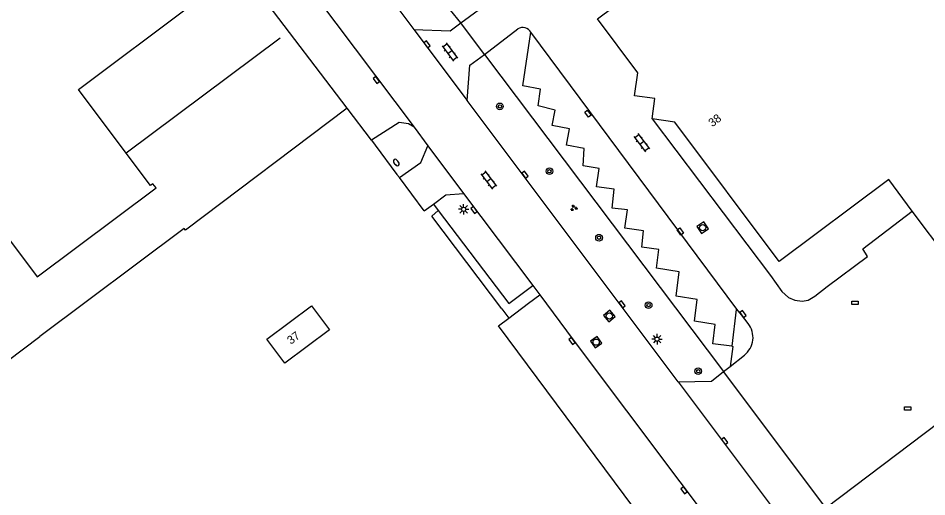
# Model space of a CAD drawing. Extents: x 130998 to 133001, y 398999 to 403002.
# Drawn here: x 131844.9 to 131954, y 400377.1 to 400434.5 of the extents above; entities that cross this region are included whole.
import ezdxf

# ---------------------------------------------------------------- set-up
doc = ezdxf.new("R2010")
doc.units = 0
for name, color, linetype in [('gg-afsc-erfafscheiding', 7, 'Continuous'), ('gg-afsc-hekwerk', 7, 'Continuous'), ('gg-afsc-muur', 7, 'Continuous'), ('gg-anno-huisnummerreeks BGT', 7, 'Continuous'), ('gg-bbg-gedigitaliseerde bebouwing', 7, 'Continuous'), ('gg-bbg-hoofdgebouw', 7, 'Continuous'), ('gg-knt-verharding', 7, 'Continuous'), ('gg-knt-verharding nz', 7, 'Continuous'), ('gt-grn-groengrens', 7, 'Continuous'), ('gt-grn-weggrens', 7, 'Continuous'), ('gt-symb-boom', 7, 'Continuous'), ('gt-symb-brandkraan', 7, 'Continuous'), ('gt-symb-groenvak', 7, 'Continuous'), ('gt-symb-klinker verharding', 7, 'Continuous'), ('gt-symb-kolk', 7, 'Continuous'), ('gt-symb-kolk center center', 7, 'Continuous'), ('gt-symb-lichtmast', 7, 'Continuous'), ('gt-symb-rioolschacht', 7, 'Continuous')]:
    doc.layers.add(name, color=color, linetype=linetype)

# ---------------------------------------------------------------- blocks, each defined once
blk = doc.blocks.new('gt0-KL1')
at = {"layer": 'gt-symb-klinker verharding'}
for p, q in [((-1.15, 0.3), (1.15, 0.3)), ((-1, -0.3), (-1, 0.3)), ((-0.5, 0.3), (-0.5, 0.45)), ((0, -0.3), (0, 0.3)), ((0.5, 0.3), (0.5, 0.45)), ((1, -0.3), (1, 0.3)), ((-1.15, -0.3), (1.15, -0.3)), ((-0.5, -0.45), (-0.5, -0.3)), ((0.5, -0.45), (0.5, -0.3))]:
    blk.add_line(p, q, dxfattribs=at)
blk = doc.blocks.new('gt0-KOLK')
at = {"layer": 'gt-symb-kolk'}
blk.add_lwpolyline([(0, 0), (0.37, 0), (0.37, 0.4), (-0.38, 0.4), (-0.38, 0), (0, 0)], dxfattribs=at)
blk = doc.blocks.new('gt0-KOLKCC')
at = {"layer": 'gt-symb-kolk center center'}
blk.add_lwpolyline([(-0.38, 0.2), (0.38, 0.2), (0.38, -0.2), (-0.38, -0.2)], close=True, dxfattribs=at)
blk = doc.blocks.new('gt0-RS')
at = {"layer": 'gt-symb-rioolschacht'}
blk.add_lwpolyline([(-0.5, -0.5), (0.5, -0.5), (0.5, 0.5), (-0.5, 0.5)], close=True, dxfattribs=at)
blk.add_circle((0, 0), 0.375, dxfattribs=at)
blk = doc.blocks.new('gt0-BR')
at = {"layer": 'gt-symb-brandkraan'}
for centre, radius, start, end in [((-0.24, 0), 0.206, 107.5669, 252.4331), ((0.6, -2.66), 3, 106.892, 107.5669), ((0, -0.69), 0.938, 73.108, 106.892), ((-0.6, -2.66), 3, 72.4331, 73.108), ((0.24, 0), 0.206, 287.567, 72.4331), ((0.6, 2.66), 3, 252.4331, 253.108), ((0, 0.69), 0.938, 253.108, 286.8921), ((-0.6, 2.66), 3, 286.8921, 287.567)]:
    blk.add_arc(centre, radius, start, end, dxfattribs=at)
blk = doc.blocks.new('gt0-BOOM')
at = {"layer": 'gt-symb-boom'}
for radius in [0.4, 0.2]:
    blk.add_circle((0, 0), radius, dxfattribs=at)
blk = doc.blocks.new('gt0-LMAST')
at = {"layer": 'gt-symb-lichtmast'}
for p, q in [((-0.18, 0.17), (-0.45, 0.44)), ((-0.01, 0.25), (-0.01, 0.62)), ((0.17, 0.17), (0.44, 0.44)), ((-0.26, 0), (-0.63, 0)), ((-0.18, -0.18), (-0.45, -0.45)), ((-0.01, -0.25), (-0.01, -0.63)), ((0.44, -0.45), (0.17, -0.18)), ((0.24, 0), (0.62, 0))]:
    blk.add_line(p, q, dxfattribs=at)
blk.add_circle((-0.01, 0), 0.25, dxfattribs=at)
blk = doc.blocks.new('gt0-GRVAK')
at = {"layer": 'gt-symb-groenvak'}
for p, q in [((-0.11, 0.19), (-0.23, 0.24)), ((-0.18, 0.15), (0.09, 0.15)), ((-0.09, 0.21), (-0.16, 0.32)), ((-0.05, 0.21), (-0.05, 0.39)), ((0, 0.21), (0.06, 0.32)), ((0.01, 0.19), (0.13, 0.24)), ((0.26, -0.05), (0.2, 0.06)), ((0.3, -0.05), (0.3, 0.13)), ((0.35, -0.05), (0.41, 0.06)), ((-0.24, -0.23), (-0.36, -0.18)), ((-0.32, -0.26), (-0.05, -0.26)), ((-0.23, -0.21), (-0.29, -0.09)), ((-0.18, -0.2), (-0.18, -0.02)), ((-0.14, -0.21), (-0.07, -0.09)), ((-0.12, -0.23), (0, -0.18)), ((0.24, -0.07), (0.12, -0.02)), ((0.17, -0.11), (0.44, -0.11)), ((0.37, -0.07), (0.49, -0.02))]:
    blk.add_line(p, q, dxfattribs=at)

msp = doc.modelspace()

# ---------------------------------------------------------------- linework, layer by layer
at = {"layer": 'gg-afsc-erfafscheiding'}
msp.add_line((131902.96, 400399.66), (131903.8, 400398.53), dxfattribs=at)
at = {"layer": 'gg-afsc-hekwerk'}
for points in [[(131771.72, 400419.14), (131810.1, 400368.06), (131847.53, 400396.34)], [(131864.99, 400409.09), (131864.83, 400409.3), (131847.53, 400396.34)], [(131941.84, 400375.77), (131965.6, 400393.74), (131961.47, 400399.02)]]:
    msp.add_lwpolyline(points, dxfattribs=at)
at = {"layer": 'gg-afsc-muur'}
msp.add_line((131876.36, 400432.13), (131857.9, 400418.32), dxfattribs=at)
at = {"layer": 'gg-bbg-gedigitaliseerde bebouwing'}
msp.add_lwpolyline([(131880.11, 400400.02), (131882.27, 400397.14), (131876.93, 400393.14), (131874.77, 400396.02)], dxfattribs=at)
at = {"layer": 'gg-bbg-hoofdgebouw'}
for p, q in [((131961.47, 400399.02), (131952.22, 400411.38)), ((131874.77, 400396.02), (131880.11, 400400.02))]:
    msp.add_line(p, q, dxfattribs=at)
for points in [[(131918.9, 400425.22), (131919.3, 400427.97), (131914.44, 400434.45), (131926.19, 400443.25)], [(131821.03, 400438.38), (131847.19, 400403.49), (131861.48, 400414.16), (131861.1, 400414.66), (131860.81, 400414.44), (131857.9, 400418.32)], [(131857.9, 400418.32), (131852.16, 400425.98), (131865.72, 400436.15)], [(131920.99, 400422.46), (131921.34, 400424.89), (131918.9, 400425.22)], [(131952.22, 400411.38), (131949.39, 400415.16), (131936.25, 400405.31), (131923.71, 400422.07), (131920.99, 400422.46)]]:
    msp.add_lwpolyline(points, dxfattribs=at)
at = {"layer": 'gg-knt-verharding'}
for p, q in [((131884.41, 400423.73), (131871.62, 400440.56)), ((131898.06, 400433.97), (131901.76, 400436.72)), ((131890.6, 400435.59), (131892.42, 400433.16)), ((131900.87, 400430.19), (131898.06, 400433.97)), ((131900.87, 400430.19), (131904.88, 400433.25)), ((131924.13, 400390.87), (131898.81, 400424.67)), ((131884.41, 400423.73), (131864.99, 400409.09)), ((131887.33, 400419.9), (131884.41, 400423.73)), ((131892.44, 400421.44), (131894.09, 400419.21)), ((131887.33, 400419.9), (131887.78, 400419.29)), ((131890.36, 400415.75), (131890.69, 400415.41)), ((131898.38, 400413.49), (131906.67, 400402.43)), ((131893.66, 400411.4), (131894.75, 400412.21)), ((131894.75, 400412.21), (131895.34, 400411.43)), ((131894.58, 400410.75), (131895.34, 400411.43)), ((131902.96, 400399.66), (131894.58, 400410.75)), ((131906.67, 400402.43), (131907.51, 400401.31)), ((131906.18, 400400.31), (131907.51, 400401.31)), ((131903.8, 400398.53), (131906.18, 400400.31)), ((131930.36, 400392.74), (131932.07, 400394.09)), ((131929.57, 400392.12), (131930.36, 400392.74)), ((131941.84, 400375.77), (131929.57, 400392.12))]:
    msp.add_line(p, q, dxfattribs=at)
for points in [[(131892.42, 400433.16), (131896.76, 400433.01), (131898.06, 400433.97)], [(131909, 400421.64), (131909.36, 400423.49), (131907.33, 400424.01), (131907.59, 400426), (131905.5, 400426.41), (131906.45, 400432.84)], [(131898.81, 400424.67), (131899.14, 400428.88), (131900.87, 400430.19)], [(131892.44, 400421.44), (131891.77, 400421.85), (131890.63, 400422.01), (131887.33, 400419.9)], [(131920.99, 400422.46), (131935.19, 400403.63), (131936.58, 400401.74), (131937.35, 400401.01), (131938.14, 400400.69), (131938.99, 400400.56), (131939.74, 400400.69), (131940.51, 400401.16), (131941.99, 400402.32), (131946.86, 400405.91), (131946.29, 400406.83), (131952.22, 400411.38)], [(131914.33, 400414.3), (131914.65, 400416.49), (131912.72, 400416.8), (131912.84, 400418.91), (131910.71, 400419.29), (131911.08, 400421.24), (131909, 400421.64)], [(131890.69, 400415.41), (131893.26, 400417.19), (131894.09, 400419.21)], [(131919.96, 400409.01), (131917.72, 400409.33), (131918.04, 400411.52), (131916.19, 400411.73), (131916.46, 400414.02), (131914.33, 400414.3)], [(131894.75, 400412.21), (131896.24, 400413.32), (131898.38, 400413.49)], [(131895.34, 400411.43), (131903.79, 400400.28), (131906.67, 400402.43)], [(131930.55, 400395.15), (131928.3, 400395.46), (131928.57, 400397.78), (131926.08, 400398.15), (131926.39, 400400.77), (131923.9, 400401.15), (131924.23, 400404.09), (131921.53, 400404.52), (131921.82, 400406.75), (131919.75, 400407.04), (131919.96, 400409.01)], [(131931.18, 400399.61), (131931.09, 400399.55), (131930.55, 400395.15)], [(131932.52, 400397.88), (131931.74, 400398.91), (131931.18, 400399.61)], [(131926.65, 400367.29), (131925.63, 400368.68), (131924.61, 400367.94), (131902.55, 400397.59), (131903.8, 400398.53)], [(131930.55, 400395.15), (131930.69, 400395.13), (131930.36, 400392.74)], [(131924.13, 400390.87), (131928.11, 400390.97), (131929.57, 400392.12)]]:
    msp.add_lwpolyline(points, dxfattribs=at)
for centre, radius, start, end in [((131905.46, 400432.26), 1.15, 30.4434, 120.1631), ((131930.44, 400396.2), 2.67, 307.7817, 38.8532)]:
    msp.add_arc(centre, radius, start, end, dxfattribs=at)
at = {"layer": 'gg-knt-verharding nz'}
for p, q in [((131872.59, 400447.9), (131892.44, 400421.44)), ((131892.42, 400433.16), (131898.81, 400424.67)), ((131931.18, 400399.61), (131906.45, 400432.84)), ((131894.09, 400419.21), (131898.38, 400413.49)), ((131924.13, 400390.87), (131940.52, 400369.07))]:
    msp.add_line(p, q, dxfattribs=at)
msp.add_lwpolyline([(131907.51, 400401.31), (131911.53, 400395.92), (131930.72, 400370.35)], dxfattribs=at)
at = {"layer": 'gt-grn-groengrens'}
for p, q in [((131900.87, 400430.19), (131929.57, 400392.12)), ((131887.78, 400419.29), (131890.36, 400415.75))]:
    msp.add_line(p, q, dxfattribs=at)
at = {"layer": 'gt-grn-weggrens'}
for p, q in [((131898.06, 400433.97), (131893.29, 400439.85)), ((131893.66, 400411.4), (131890.69, 400415.41))]:
    msp.add_line(p, q, dxfattribs=at)

# ---------------------------------------------------------------- block references
at = {"layer": 'gt-symb-boom'}
for p in [(131902.73, 400423.95), (131908.68, 400416.16), (131914.63, 400408.18), (131920.58, 400400.09), (131926.53, 400392.15)]:
    msp.add_blockref('gt0-BOOM', p, dxfattribs=at)
at = {"layer": 'gt-symb-brandkraan', "rotation": -53.290465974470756}
msp.add_blockref('gt0-BR', (131890.3, 400417.21), dxfattribs=at)
at = {"layer": 'gt-symb-groenvak'}
msp.add_blockref('gt0-GRVAK', (131911.59, 400411.75), dxfattribs=at)
at = {"layer": 'gt-symb-klinker verharding'}
for p, rotation in [((131896.72, 400430.49), -53.00410224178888), ((131919.75, 400419.59), -53.33640752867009), ((131901.39, 400415.11), -53.130102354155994)]:
    msp.add_blockref('gt0-KL1', p, dxfattribs=dict(at, rotation=rotation))
at = {"layer": 'gt-symb-kolk'}
for p, rotation in [((131893.84, 400431.27), -53.130102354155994), ((131888.06, 400427.25), 126.86989764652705), ((131905.58, 400415.63), -53.130102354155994), ((131899.79, 400411.62), 127.0761203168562), ((131917.24, 400400.07), -53.622932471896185), ((131931.74, 400398.91), -53.00410224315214), ((131911.53, 400395.92), 126.69720871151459), ((131929.55, 400383.64), -53.33640753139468), ((131924.99, 400377.99), 126.89249443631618)]:
    msp.add_blockref('gt0-KOLK', p, dxfattribs=dict(at, rotation=rotation))
at = {"layer": 'gt-symb-kolk center center'}
for p, rotation in [((131913.3, 400423.06), 128.17653760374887), ((131924.38, 400408.93), 124.94509876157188)]:
    msp.add_blockref('gt0-KOLKCC', p, dxfattribs=dict(at, rotation=rotation))
for p in [(131945.33, 400400.36), (131951.68, 400387.66)]:
    msp.add_blockref('gt0-KOLKCC', p, dxfattribs=at)
at = {"layer": 'gt-symb-lichtmast'}
for p in [(131898.39, 400411.59), (131921.6, 400396.01)]:
    msp.add_blockref('gt0-LMAST', p, dxfattribs=at)
at = {"layer": 'gt-symb-rioolschacht'}
for p, rotation in [((131927.07, 400409.39), 124.11906284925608), ((131915.88, 400398.79), 130.09168079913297), ((131914.29, 400395.64), 124.81835448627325)]:
    msp.add_blockref('gt0-RS', p, dxfattribs=dict(at, rotation=rotation))

# ---------------------------------------------------------------- texts
at = {"layer": 'gg-anno-huisnummerreeks BGT'}
for s, p in [('38', (131928.22, 400421.43)), ('37', (131877.66, 400395.32))]:
    msp.add_text(s, height=1, rotation=36.8, dxfattribs=at).set_placement(p)

doc.saveas('drawing.dxf')
